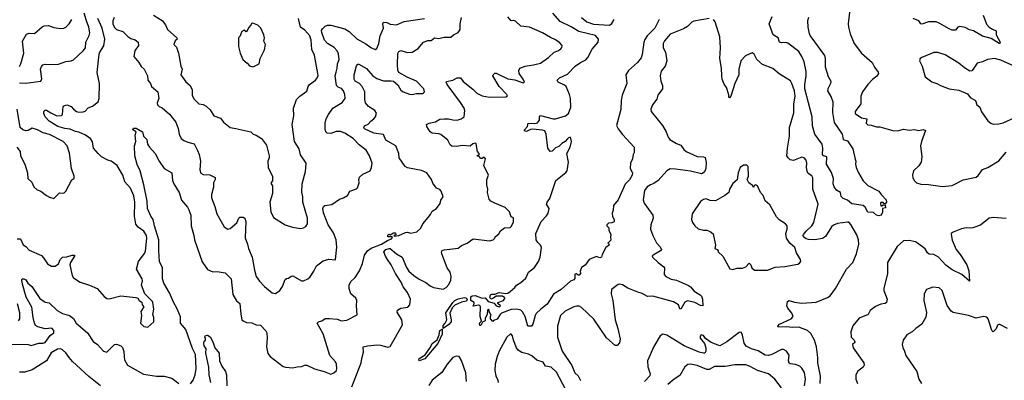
# Model space of a CAD drawing. Extents: x 2057697 to 2160550, y 827490 to 1016834.
# Tile 363 of 509: x 2091628 to 2100737, y 972764 to 976105. Entities that reach past the tile are written whole.
import ezdxf

# ---------------------------------------------------------------- set-up
doc = ezdxf.new("R2010")
doc.units = 0

msp = doc.modelspace()

# ---------------------------------------------------------------- linework, layer by layer
at = {"layer": '0CON20XD'}
for points in [[(2092245, 976094.4), (2092226, 976166)], [(2097542.9, 976107.1), (2097502.8, 976025), (2097433.5, 975955), (2097410.3, 975919.7), (2097401.1, 975895), (2097387.9, 975782.1), (2097377.9, 975752.1), (2097342.1, 975707.9), (2097260.5, 975635), (2097235.5, 975595), (2097244, 975515), (2097202.2, 975405), (2097191.6, 975355), (2097188.5, 975271.5), (2097150, 975125), (2097164.7, 975094.7), (2097205, 975040.8), (2097311.2, 974925), (2097313.3, 974875), (2097304, 974855), (2097298.6, 974815), (2097277.5, 974775), (2097276.9, 974726.9), (2097296.5, 974686.5), (2097293.5, 974665), (2097269.2, 974620.8), (2097229.6, 974580.4), (2097164.5, 974435.5), (2097122, 974385), (2097119.3, 974340.7), (2097107.5, 974312.5), (2097112, 974282), (2097128, 974255), (2097126.2, 974233.8), (2097107, 974223), (2097075, 974220), (2097060, 974205), (2097060, 974195), (2097077, 974177), (2097077.5, 974155), (2097097.5, 974115), (2097092.5, 974095), (2097097, 974063), (2097070, 974035), (2097078.3, 974028.3), (2097080, 974015), (2097050, 973995), (2097015, 973930), (2097010, 973905), (2096995, 973900), (2096965, 973910), (2096897.5, 973885), (2096859.3, 973830.7), (2096825, 973810), (2096813.3, 973775), (2096816.1, 973753.9), (2096805, 973737.5), (2096795, 973737.5), (2096779.3, 973749.3), (2096765, 973746.7), (2096763, 973707), (2096755.7, 973694.3), (2096725, 973682), (2096635.7, 973605), (2096565, 973563.6), (2096508.8, 973471.2), (2096448.9, 973425), (2096406.7, 973383.3), (2096395.7, 973364.3), (2096376.4, 973283.6), (2096363.9, 973266.1), (2096330, 973265), (2096304.6, 973354.6), (2096280.3, 973400.3), (2096264.4, 973414.4), (2096225, 973423.3), (2096175, 973420.5), (2096086, 973385), (2096073.3, 973375), (2096045, 973330), (2096011.7, 973318.3), (2096005, 973310), (2095983, 973333), (2095982.5, 973355), (2095990, 973375), (2095973, 973393), (2095972.5, 973415), (2095965, 973422.5), (2095954.3, 973415.7), (2095951.2, 973375), (2095935, 973340), (2095933.3, 973315), (2095908.3, 973301.7), (2095895, 973273.3), (2095883.6, 973273.6), (2095881.2, 973295), (2095898.8, 973311.2), (2095888.8, 973355), (2095891.4, 973445), (2095885, 973457.5), (2095875, 973459.2), (2095822.5, 973452.5), (2095833.8, 973475), (2095831.2, 973485), (2095801.4, 973505), (2095802.1, 973537.9), (2095815, 973547.8), (2095840.3, 973550.3), (2095905, 973524.3), (2095935, 973530), (2095963.3, 973495), (2096018, 973478), (2096036.7, 973455), (2096065.8, 973444.2), (2096077.5, 973455), (2096050, 973475), (2096050, 973485), (2096105, 973502.5), (2096117, 973523), (2096115, 973530), (2096095, 973542.5), (2096035, 973542.5), (2096010, 973525), (2095985, 973517.5), (2095976.7, 973535), (2095984, 973556), (2095995, 973562.5), (2096025, 973562.5), (2096063, 973577), (2096125, 973567.5), (2096145, 973572.5), (2096165, 973587.5), (2096210, 973625), (2096223.8, 973646.2), (2096265, 973670), (2096309.5, 973710.5), (2096336.2, 973765), (2096391.7, 973808.3), (2096426.7, 973865), (2096443.3, 973905), (2096454, 973995), (2096447.1, 974015), (2096420, 974040), (2096405.7, 974065), (2096401.9, 974125), (2096453.3, 974235), (2096502.4, 974287.6), (2096517.6, 974312.4), (2096525.9, 974355.9), (2096501.2, 974395), (2096508, 974415), (2096531.9, 974448.1), (2096588, 974615), (2096681.1, 974688.9), (2096692.9, 974705), (2096705.6, 974785), (2096690.8, 974865), (2096720, 974925), (2096731.9, 974975), (2096725, 975016.7), (2096705, 975010.8), (2096695, 975000.8), (2096675, 974975.7), (2096642.8, 974957.2), (2096615, 974931.2), (2096585, 974916.2), (2096555, 974887.5), (2096535, 974883.3), (2096512.5, 974915), (2096498.9, 975045), (2096485, 975074.2), (2096465, 975081.9), (2096375, 975090), (2096353, 975087), (2096315, 975068.8), (2096297.5, 975075), (2096296.7, 975085), (2096326.1, 975113.9), (2096332.3, 975147.7), (2096395, 975142), (2096419.4, 975150.6), (2096435.7, 975174.3), (2096436.2, 975205), (2096445, 975218), (2096564, 975186), (2096585, 975185.8), (2096678.8, 975215), (2096705.8, 975234.2), (2096727.1, 975295), (2096722.9, 975375), (2096715, 975412), (2096681.9, 975485), (2096667.9, 975497.9), (2096610, 975525), (2096599.2, 975545), (2096622.5, 975565), (2096695, 975601.2), (2096765.9, 975674.1), (2096815, 975709.2), (2096865, 975734), (2096885, 975753.5), (2096925, 975832.5), (2096979.5, 975895), (2096983.6, 975925), (2096955, 975957.1), (2096800, 975995), (2096729.8, 976039.8), (2096628.2, 976088.2), (2096558.8, 976165)], [(2099304, 976175), (2099292, 976065), (2099295.9, 976035.9), (2099312, 975975), (2099348.8, 975885), (2099414.1, 975794.1), (2099515, 975708.8), (2099534.5, 975664.5), (2099569.7, 975619.7), (2099572, 975605), (2099558.7, 975581.3), (2099518.5, 975551.5), (2099475.4, 975504.6), (2099424.2, 975435), (2099410, 975395), (2099408.6, 975325), (2099356.2, 975255), (2099356.2, 975235), (2099415.5, 975195.5), (2099463.8, 975185), (2099459.2, 975145), (2099475, 975130), (2099505, 975127.5), (2099555, 975110.8), (2099585, 975112.5), (2099714.1, 975074.1), (2099760.3, 975079.7), (2099805, 975090), (2099855, 975081.4), (2099905, 975088.8), (2099945, 975078.8), (2099985, 975088.8), (2100008.8, 975078.8), (2099969.2, 974975), (2099962.5, 974935), (2099973.8, 974835), (2099966.2, 974785), (2099945, 974751.2), (2099898, 974705), (2099888.6, 974665), (2099890.3, 974640.3), (2099905, 974611.2), (2099925, 974594.2), (2099965, 974581.9), (2100035, 974579.4), (2100165, 974559.2), (2100255, 974567.9), (2100355, 974620), (2100475, 974645.8), (2100495, 974661.2), (2100535, 974715.8), (2100585, 974734.2), (2100685, 974797.1), (2100755, 974877.5)], [(2091604.6, 974074.6), (2091635, 974073.8), (2091658.8, 974018.8), (2091685, 974004.4), (2091715, 973970), (2091830.3, 973920.3), (2091849.8, 973899.8), (2091885, 973842), (2091921.7, 973821.7), (2091955, 973820.8), (2091986.4, 973843.6), (2092002.5, 973885), (2092025, 973904.5), (2092065, 973908.5), (2092114.3, 973924.3), (2092133.6, 973923.6), (2092135.8, 973915), (2092096.7, 973855), (2092091.4, 973835), (2092114.5, 973734.5), (2092126.2, 973715), (2092187.5, 973675), (2092275, 973647.1), (2092344.2, 973614.2), (2092410.5, 973540.5), (2092435, 973523.8), (2092455, 973518.8), (2092565, 973545.8), (2092703, 973533), (2092720, 973525), (2092733.6, 973503.6), (2092758.3, 973488.3), (2092762.5, 973465), (2092777.5, 973445), (2092748.8, 973401.2), (2092753.8, 973365), (2092746.7, 973295), (2092775, 973262.5), (2092815, 973257.5), (2092870, 973305), (2092868.8, 973345), (2092858.8, 973375), (2092868.8, 973425), (2092860, 973485), (2092856.7, 973495), (2092786.4, 973566.4), (2092753.8, 973645), (2092763.3, 973685), (2092760, 973705), (2092710, 973795), (2092726.5, 973865), (2092781.1, 973935), (2092791.7, 973958.3), (2092803.9, 974085), (2092800, 974105), (2092777.3, 974145), (2092723.7, 974183.7), (2092701.4, 974211.4), (2092688.8, 974285), (2092694.8, 974415), (2092682.9, 974472.9), (2092653.3, 974545), (2092602.2, 974602.2), (2092581.6, 974665), (2092530.3, 974755), (2092475, 974795.4), (2092443.4, 974803.4), (2092385, 974835.6), (2092354.4, 974865), (2092309.4, 974915), (2092302.6, 974972.6), (2092284, 975005), (2092229.5, 975039.5), (2092175, 975064), (2092145, 975068.9), (2092095, 975090), (2092045, 975096.2), (2091981.5, 975115), (2091901.5, 975165), (2091865, 975205.8), (2091850.5, 975235), (2091850, 975255), (2091863.5, 975266.5), (2091875, 975265.6), (2091915, 975240.8), (2091972.5, 975215), (2092015, 975216), (2092024.3, 975225.7), (2092030.9, 975299.1), (2092035, 975306.2), (2092065, 975316.2), (2092105, 975300), (2092125.8, 975275), (2092155, 975255.6), (2092175, 975249.4), (2092215, 975250.6), (2092235, 975256.9), (2092261.5, 975288.5), (2092302.5, 975305), (2092355.5, 975345), (2092364.6, 975375), (2092366.8, 975515), (2092345.6, 975615), (2092362.2, 975785), (2092369.2, 975805), (2092407.6, 975862.4), (2092416.6, 975923.4), (2092391, 976025), (2092350.7, 976115)], [(2091625, 975672.5), (2091639.2, 975695), (2091666.5, 975795), (2091654.6, 975905), (2091690.8, 975969.2), (2091715, 975979.5), (2091765, 975977.5), (2091835, 976038.8), (2091855, 976048), (2091895, 976051.2), (2091943, 976033), (2092005, 976023.1), (2092035, 976026.5), (2092055, 976036.5), (2092085.3, 976064.7), (2092110, 976105)], [(2091625, 975520.4), (2091685, 975517.3), (2091824.4, 975535.6), (2091833.1, 975556.9), (2091822, 975645), (2091829.6, 975670.4), (2091843.1, 975686.9), (2091865, 975693.3), (2091905, 975688.1), (2091987.7, 975692.3), (2092055, 975718), (2092105, 975722), (2092125, 975734), (2092215, 975816), (2092236.7, 975845), (2092240.8, 975895), (2092271.5, 975958.5), (2092276.4, 975983.6), (2092268.2, 976035), (2092245, 976094.4)], [(2092502.5, 976125), (2092489.6, 976095), (2092491.1, 976065), (2092505, 976030.8), (2092525, 976012.9), (2092582.5, 975995), (2092627.7, 975947.7), (2092655, 975930), (2092697, 975917), (2092725, 975897.5), (2092725.7, 975865), (2092694.4, 975815), (2092683, 975763), (2092729.1, 975709.1), (2092750.9, 975670.9), (2092778.8, 975645), (2092811.2, 975585), (2092813.8, 975545), (2092836.7, 975515), (2092846.4, 975486.4), (2092907.5, 975435), (2092916.2, 975375), (2092898.8, 975335), (2092903.3, 975315), (2092919.5, 975299.5), (2092945, 975289.2), (2093015, 975230.8), (2093072.5, 975155), (2093095, 975096.7), (2093104.6, 975044.6), (2093122.9, 975005), (2093146, 974985), (2093185, 974971.5), (2093243.3, 974955), (2093274.5, 974894.5), (2093289.4, 974855), (2093301.1, 974795), (2093294.3, 974715), (2093305, 974682.5), (2093325, 974670), (2093387.8, 974667.8), (2093435, 974644), (2093436.2, 974625), (2093420.5, 974595), (2093421.9, 974551.9), (2093403.3, 974485), (2093403.3, 974455), (2093433.6, 974375), (2093451.9, 974305), (2093521.2, 974185), (2093555, 974165.8), (2093575, 974169.2), (2093635.4, 974224.6), (2093654.4, 974265), (2093665, 974274.4), (2093695, 974276.9), (2093710.8, 974265), (2093720, 974235), (2093714.5, 974085), (2093736.9, 974025), (2093744.3, 973985), (2093779.4, 973905), (2093799.4, 973785), (2093815.5, 973725.5), (2093845, 973682), (2093892.4, 973632.4), (2093964.4, 973574.4), (2093995, 973568.8), (2094035, 973596.7), (2094059.5, 973635), (2094083.1, 973696.9), (2094095, 973708.8), (2094115, 973711.2), (2094139.3, 973730.7), (2094155, 973733.3), (2094235, 973686.7), (2094255, 973686.7), (2094295, 973706), (2094315.5, 973724.5), (2094349.2, 973775), (2094372.5, 973825), (2094435, 973871.4), (2094486.4, 973886.4), (2094545, 973880), (2094550, 973885), (2094563.2, 973996.8), (2094555.5, 974065), (2094529.7, 974129.7), (2094481.4, 974205), (2094437.5, 974315), (2094432.4, 974355), (2094439.5, 974375), (2094452, 974385), (2094515, 974393.6), (2094588, 974442), (2094625, 974455.6), (2094659.2, 974475), (2094682, 974515), (2094742.5, 974537.5), (2094753, 974547), (2094768.2, 974595), (2094765.5, 974625), (2094771.1, 974645), (2094802.5, 974675), (2094870.8, 974705), (2094882.5, 974735), (2094887.5, 974775), (2094865, 974844), (2094832.9, 974895), (2094768.6, 974945), (2094713, 975003), (2094634.7, 975054.7), (2094595, 975068.8), (2094555, 975070.5), (2094505, 975049.5), (2094473.6, 975053.6), (2094459.2, 975065), (2094452.5, 975095), (2094454.4, 975145), (2094464.5, 975185), (2094483.5, 975225), (2094524.1, 975285.9), (2094612.2, 975337.8), (2094640, 975375), (2094637, 975413), (2094622.9, 975445), (2094606.3, 975466.3), (2094575, 975479.1), (2094559.1, 975495), (2094545.3, 975585), (2094555, 975619.4), (2094565.8, 975655), (2094566.9, 975695), (2094582.9, 975735), (2094576.9, 975786.9), (2094564, 975815), (2094537.7, 975847.7), (2094475, 975882.8), (2094446.8, 975915), (2094422.5, 975985), (2094421.1, 976005), (2094428.7, 976021.3), (2094455, 976046), (2094475, 976054.3), (2094505, 976053.1), (2094635, 976018.9), (2094675.6, 975995.6), (2094745.9, 975925.9), (2094830.2, 975880.2), (2094876.4, 975846.4), (2094915, 975829.2), (2094931.1, 975838.9), (2094950, 975885), (2094963.6, 975955), (2094992.7, 976025), (2094988.9, 976065), (2094995, 976082), (2095025, 976079.4), (2095055, 976064.5), (2095115, 976056.7), (2095185, 976086.2), (2095373.3, 976115)], [(2092828, 974925), (2092882.5, 974865), (2092919.2, 974795), (2092965, 974726), (2093035, 974687.5), (2093040.8, 974615), (2093052.9, 974585), (2093102, 974505), (2093125, 974432.5), (2093179.1, 974369.1), (2093192.5, 974345), (2093211.4, 974295), (2093213.6, 974195), (2093239.4, 974105), (2093244.3, 974065), (2093315, 973863.3), (2093365, 973792), (2093415, 973770.8), (2093455, 973773.1), (2093528.9, 973758.9), (2093584, 973705), (2093598.8, 973558.8), (2093635, 973500), (2093665.8, 973475), (2093674.1, 973375.9), (2093683.8, 973325), (2093694.3, 973314.3), (2093725, 973299.2), (2093775, 973296), (2093815, 973280), (2093855, 973276.7), (2093904.3, 973224.3), (2093914, 973205), (2093918.6, 973155), (2093912.5, 973075), (2093924.4, 973014.4), (2093944, 972985), (2094065, 972894), (2094085.7, 972885.7), (2094155, 972878.8), (2094195, 972890.8), (2094235, 972892), (2094265, 972903.8), (2094285, 972903.8), (2094355, 972870), (2094445, 972847.5), (2094505, 972822.9), (2094535, 972832.9), (2094558.6, 972855), (2094563.1, 972875), (2094560, 972915), (2094550.8, 972935), (2094497.5, 972995), (2094434.6, 973194.6), (2094381.1, 973295), (2094392.9, 973307.1), (2094424.2, 973315.8), (2094455, 973335.8), (2094495, 973335.8), (2094565, 973330), (2094605, 973315.8), (2094655, 973322.5), (2094749.2, 973370.8), (2094743.8, 973455), (2094748, 973505), (2094736.2, 973525), (2094691.4, 973565), (2094676, 973615), (2094675.8, 973645), (2094690.3, 973679.7), (2094732.8, 973717.2), (2094770.3, 973779.7), (2094798.5, 973845), (2094816.7, 973925), (2094846.6, 973963.4), (2094880.8, 973989.2), (2094975, 974025.4), (2095029.2, 974060.8), (2095067.1, 974075), (2095077.5, 974087.5), (2095072.5, 974092.5), (2095032.5, 974092.5), (2095035, 974110), (2095043, 974117), (2095055, 974112.5), (2095085, 974130), (2095105, 974130), (2095107, 974113), (2095090, 974105), (2095095, 974100), (2095136, 974105), (2095196.5, 974133.5), (2095215, 974135.7), (2095245, 974128.1), (2095300.6, 974139.4), (2095338.6, 974175), (2095357, 974213), (2095406.1, 974273.9), (2095429.3, 974300.7), (2095445, 974330.6), (2095482.5, 974355), (2095517.7, 974402.3), (2095525, 974432.5), (2095546.7, 974465), (2095527.7, 974517.7), (2095515, 974533.3), (2095483.8, 974545), (2095449.5, 974589.5), (2095436.7, 974625), (2095393.3, 974685), (2095345, 974709.2), (2095215, 974732.2), (2095194.6, 974744.6), (2095138.6, 974825), (2095136.9, 974865), (2095106.2, 974935), (2095015, 974987.5), (2094995, 975042), (2094905, 975052.5), (2094818.5, 975095), (2094812.2, 975105), (2094817.8, 975122.2), (2094851.9, 975138.1), (2094875, 975165.6), (2094903.8, 975186.2), (2094918.6, 975205), (2094928.6, 975238.6), (2094912, 975265), (2094855, 975301.4), (2094827.5, 975335), (2094820.6, 975365), (2094819.5, 975435), (2094796.7, 975485), (2094772.3, 975512.3), (2094732.5, 975535), (2094722.5, 975555), (2094721.5, 975595), (2094743.6, 975676.4), (2094755, 975691.2), (2094765, 975691.2), (2094835, 975651.1), (2094893.6, 975583.6), (2094930.9, 975560.9), (2094995, 975538.2), (2095065, 975539.2), (2095085, 975534), (2095125, 975500), (2095155, 975451.4), (2095175, 975435.7), (2095235, 975414.2), (2095257.7, 975412.3), (2095295, 975421.2), (2095355, 975420), (2095365, 975426.7), (2095373.6, 975436.4), (2095366, 975465), (2095298, 975535), (2095211.1, 975571.1), (2095135.5, 975615.5), (2095126.6, 975636.6), (2095122.5, 975685), (2095127.3, 975792.7), (2095135, 975809.2), (2095155, 975818.1), (2095215, 975801.9), (2095257.6, 975802.4), (2095315, 975838), (2095364.6, 975895.4), (2095405, 975911.5), (2095435, 975911.9), (2095465, 975937.5), (2095505, 975928.9), (2095555, 975942.9), (2095617, 975943), (2095642.5, 975965), (2095685, 975986.2), (2095701.4, 976015), (2095703.1, 976065), (2095714.2, 976125)], [(2092865, 976145.6), (2092946.1, 976096.1), (2092976, 976056), (2092995, 976013.1), (2093083.3, 975935), (2093085.9, 975924.1), (2093065, 975907.5), (2093053.8, 975875), (2093078.8, 975848.8), (2093096.2, 975795), (2093117.5, 975675), (2093130, 975645), (2093120, 975595), (2093165, 975530), (2093206, 975495), (2093222.5, 975455), (2093224.3, 975404.3), (2093240.3, 975370.3), (2093285, 975324.2), (2093325, 975318), (2093353.3, 975305), (2093390.5, 975270.5), (2093424.1, 975214.1), (2093485, 975192.5), (2093513.3, 975155), (2093575, 975106.2), (2093627.5, 975097.5), (2093765, 975066.7), (2093787.5, 975045), (2093815.9, 975035.9), (2093865, 975003.8), (2093911.2, 974941.2), (2093935.9, 974844.1), (2093935.8, 974825), (2093924, 974795), (2093925.8, 974735), (2093966.4, 974653.6), (2093966.4, 974613.6), (2093954.1, 974595.9), (2093953.8, 974585), (2093966.7, 974565), (2093968, 974495), (2093942.9, 974415), (2093952, 974325), (2093975, 974273.3), (2094083.9, 974203.9), (2094151.7, 974181.7), (2094225, 974171.2), (2094255, 974176.7), (2094275, 974190), (2094290, 974215), (2094292, 974265), (2094248.6, 974415), (2094246.9, 974465), (2094237, 974507), (2094240, 974585), (2094273, 974697), (2094276.4, 974736.4), (2094277.5, 974775), (2094225, 974852.5), (2094215, 974907.5), (2094169.2, 974975), (2094147.5, 975135), (2094163.8, 975215), (2094160.8, 975285), (2094188.8, 975365), (2094218.8, 975395), (2094285, 975443.8), (2094296, 975485), (2094308.8, 975505), (2094365, 975543.3), (2094375, 975556.7), (2094388.1, 975585), (2094386.7, 975605), (2094354.3, 975775), (2094329.8, 975829.8), (2094324.6, 975915), (2094311.1, 975955), (2094265, 976008.6), (2094224.5, 976035), (2094208, 976115)], [(2093785, 975667.5), (2093795, 975670), (2093842.5, 975695), (2093854.1, 975745.9), (2093892.5, 975825), (2093901.2, 975875), (2093886.7, 975905), (2093893.3, 975935), (2093886.7, 975965), (2093860, 976025), (2093830, 976055), (2093785, 976072.5), (2093771.7, 976068.3), (2093767.5, 976055), (2093745, 976030), (2093730, 975995), (2093723, 975993), (2093705, 976007.5), (2093683.3, 975995), (2093665, 975950), (2093652.5, 975935), (2093653.8, 975855), (2093668.8, 975795), (2093692.5, 975735), (2093733, 975703), (2093755, 975676.7), (2093785, 975667.5)], [(2096022.5, 974082.5), (2096027.5, 974095), (2096059.3, 974120.7), (2096075, 974147.5), (2096111.7, 974178.3), (2096165, 974180), (2096175, 974190), (2096195, 974230), (2096195, 974270), (2096175, 974277.5), (2096160, 974325), (2096120, 974365), (2096023.8, 974405), (2095986.7, 974425), (2095972.1, 974442.1), (2095956.4, 974503.6), (2095960, 974535), (2095948.8, 974575), (2095950, 974625), (2095964, 974665), (2095922.5, 974755), (2095937.5, 974815), (2095927, 974827), (2095915, 974830), (2095905, 974820), (2095895, 974820), (2095878.3, 974838.3), (2095861.7, 974841.7), (2095861.7, 974848.3), (2095878.3, 974851.7), (2095880, 974865), (2095862.5, 974882.5), (2095850, 974955), (2095845, 974960), (2095820, 974955), (2095795, 974932.5), (2095725, 974940.6), (2095669.1, 974930.9), (2095625, 974934.3), (2095609.2, 974945), (2095588.9, 974988.9), (2095525, 975040), (2095505, 975048.8), (2095444.4, 975054.4), (2095425.9, 975065.9), (2095393.3, 975115), (2095392.5, 975135), (2095415, 975146), (2095475, 975158.8), (2095515, 975182), (2095555.6, 975185.6), (2095595, 975186.2), (2095635, 975175.6), (2095675, 975174.4), (2095713.6, 975186.4), (2095738.8, 975205), (2095745.6, 975265), (2095739.4, 975285), (2095706.7, 975336.7), (2095582.9, 975505), (2095573.8, 975525), (2095576.7, 975533.3), (2095635, 975543.8), (2095675, 975566.7), (2095705, 975566.2), (2095731.7, 975531.7), (2095820.9, 975460.9), (2095856.2, 975425), (2095905, 975400), (2095975, 975385.7), (2096125, 975391.2), (2096139.3, 975400.7), (2096135, 975412.5), (2096064.2, 975485), (2096005, 975583.3), (2096006.7, 975595), (2096022.3, 975607.7), (2096035, 975608.8), (2096145, 975558.1), (2096207.1, 975547.1), (2096285, 975520), (2096297.5, 975525), (2096284.2, 975554.2), (2096250, 975605), (2096244.2, 975635), (2096253.8, 975655), (2096305, 975673.3), (2096382.5, 975685), (2096447.4, 975702.6), (2096521.2, 975755), (2096572.5, 975805), (2096605, 975816.2), (2096633.9, 975836.1), (2096643.6, 975846.4), (2096646.2, 975865), (2096625, 975891.2), (2096585, 975919.2), (2096538.7, 975938.7), (2096465, 975982.9), (2096345, 976035.5), (2096265, 976044.4), (2096215, 976090), (2096195, 976096.9), (2096173.8, 976095), (2096145, 976130.8)], [(2098005, 976116.7), (2097865, 976090), (2097845, 976081.2), (2097805, 976041.2), (2097770.3, 976019.7), (2097645, 975969.2), (2097591.7, 975908.3), (2097581.9, 975885), (2097581.4, 975845), (2097602.5, 975805), (2097614.3, 975725), (2097598.8, 975675), (2097562.7, 975627.3), (2097554.2, 975585), (2097559.2, 975535), (2097576, 975495), (2097573.8, 975465), (2097530, 975405), (2097521.2, 975368.8), (2097482, 975315), (2097466.7, 975275), (2097471.2, 975255), (2097535, 975173.8), (2097575.8, 975125), (2097607.5, 975065), (2097625.5, 975015.5), (2097643.8, 974993.8), (2097705, 974957.5), (2097745, 974941.4), (2097771.9, 974901.9), (2097795, 974883.6), (2097895, 974838.2), (2097955, 974835.7), (2097968.1, 974828.1), (2097978.3, 974781.7), (2097976.2, 974725), (2097962.5, 974695), (2097945, 974678.8), (2097935, 974678), (2097835, 974702.7), (2097695, 974721.5), (2097645, 974722.5), (2097614.3, 974705.7), (2097534.3, 974615.7), (2097495, 974587.5), (2097464, 974576), (2097432.5, 974555), (2097407.7, 974522.3), (2097394.3, 974435), (2097405, 974403.8), (2097485.8, 974295), (2097486.9, 974265), (2097465.6, 974204.4), (2097464.3, 974165), (2097485, 974106.7), (2097519.1, 974039.1), (2097550, 974005), (2097566.7, 973975), (2097557, 973963), (2097487.5, 973925), (2097480, 973915), (2097483.3, 973905), (2097533.3, 973855), (2097587.5, 973815), (2097592.5, 973805), (2097591.2, 973745), (2097606.2, 973725), (2097655, 973701.4), (2097705, 973693.6), (2097814.2, 973644.2), (2097835, 973630), (2097868.8, 973588.8), (2097923.3, 973555), (2097935, 973542.5), (2097943.8, 973515), (2097946.4, 973453.6), (2097925, 973456.7), (2097875, 973484.2), (2097805, 973500), (2097782.7, 973487.3), (2097745, 973423.8), (2097735, 973427.5), (2097722, 973465), (2097675, 973492.9), (2097485, 973543.8), (2097435, 973540), (2097387.8, 973567.8), (2097345, 973581.1), (2097255, 973618.8), (2097205, 973647.7), (2097175.7, 973654.3), (2097165, 973652), (2097104.2, 973605), (2097100, 973565), (2097114.5, 973505), (2097137.5, 973325), (2097162.1, 973245), (2097182.9, 973145), (2097178, 973112), (2097155, 973086), (2097137.7, 973087.7), (2097055, 973159.2), (2096939.5, 973329.5), (2096825, 973440), (2096805, 973450), (2096777.7, 973452.3), (2096755, 973446), (2096675, 973406), (2096632, 973365), (2096603.8, 973265), (2096604.7, 973164.7), (2096645.6, 973035), (2096735, 972903.1), (2096764.1, 972835), (2096793.5, 972805), (2096815, 972761.4)], [(2096825, 976124.6), (2096875.2, 976085.2), (2096935, 976062.1), (2097085, 976054.6), (2097105, 976070.6), (2097127.3, 976105)], [(2099034.4, 972735), (2099035.5, 972804.5), (2099010.9, 972925), (2099011.4, 972975), (2098998.8, 973075), (2098979.6, 973135), (2098946.8, 973196.8), (2098917.4, 973227.4), (2098835, 973257.8), (2098775, 973252.3), (2098725, 973260.9), (2098645, 973257.5), (2098642.5, 973265), (2098656, 973285), (2098763.8, 973335), (2098782, 973355), (2098772.5, 973385), (2098735, 973433.8), (2098726, 973455), (2098730, 973495), (2098747.7, 973502.3), (2098795, 973486.9), (2098865, 973480.6), (2098995, 973486.9), (2099099.5, 973530.5), (2099125, 973547.5), (2099176.5, 973613.5), (2099275.6, 973795), (2099335.3, 973854.7), (2099368.9, 973935), (2099391.1, 974025), (2099388.9, 974065), (2099372, 974112), (2099317.2, 974207.2), (2099297.8, 974227.8), (2099285, 974230.8), (2099195, 974217.7), (2099155, 974200.5), (2099138.9, 974185), (2099082.4, 974097.6), (2099055, 974078.1), (2098985, 974064.4), (2098925, 974068.8), (2098905, 974075.4), (2098878.9, 974095), (2098874.5, 974105), (2098879.4, 974115), (2098903.2, 974146.8), (2098955.3, 974194.7), (2098975.3, 974224.7), (2099016.1, 974396.1), (2098966.4, 974535), (2098965, 974640), (2098955, 974659.2), (2098921.2, 974681.2), (2098911.7, 974701.7), (2098905.6, 974735), (2098910, 974775), (2098903.2, 974803.2), (2098884.3, 974824.3), (2098865, 974832), (2098785, 974801.9), (2098755, 974807.5), (2098735.6, 974825), (2098724.5, 974845), (2098731.1, 974915), (2098750.5, 975025), (2098748.1, 975105), (2098789.3, 975240.7), (2098789.4, 975325), (2098803.3, 975395), (2098796.7, 975445), (2098771.9, 975515), (2098757.6, 975537.6), (2098652.8, 975602.8), (2098595, 975651.4), (2098498.3, 975688.3), (2098446.7, 975735), (2098424.1, 975784.1), (2098405, 975796.7), (2098341.7, 975768.3), (2098298.8, 975725), (2098279.2, 975645), (2098279.2, 975595), (2098242.5, 975515), (2098207.5, 975395), (2098195, 975380), (2098188.3, 975388.3), (2098189.3, 975409.3), (2098168, 975475), (2098146.4, 975506.4), (2098128, 975555), (2098124.4, 975585), (2098120.6, 975655), (2098104.6, 975745), (2098110, 975845), (2098105.5, 975945), (2098061.2, 976085), (2098045, 976107.5)], [(2098924.6, 976125), (2098917.3, 976095), (2098917.8, 976035), (2098930.9, 975975), (2098945.4, 975945), (2099072.7, 975772.7), (2099078.5, 975745), (2099078.9, 975668.9), (2099108, 975578), (2099132, 975535), (2099129.2, 975515), (2099103.6, 975465), (2099101.8, 975445), (2099136.2, 975386.2), (2099150, 975345), (2099147.3, 975245), (2099163.8, 975153.8), (2099236.9, 975045), (2099246.7, 974995), (2099285, 974982.5), (2099335, 974908), (2099357, 974813), (2099363.3, 974795), (2099360, 974765), (2099366.2, 974735), (2099386.2, 974685), (2099431.7, 974611.7), (2099475, 974567.5), (2099575, 974517.5), (2099596.7, 974485), (2099645, 974437.5), (2099647, 974413), (2099635, 974400), (2099621.7, 974401.7), (2099615, 974410), (2099595, 974410), (2099592.5, 974405), (2099595, 974380), (2099605, 974380), (2099615, 974390), (2099635, 974390), (2099637.5, 974362.5), (2099610, 974355), (2099609.3, 974320.7), (2099597.5, 974295), (2099575, 974287.5), (2099553.9, 974293.9), (2099525, 974320), (2099475, 974322.5), (2099448.3, 974368.3), (2099432.2, 974382.2), (2099325, 974398.8), (2099285, 974432.5), (2099245, 974447.5), (2099228.3, 974468.3), (2099220, 974505), (2099185, 974527.1), (2099163.5, 974555), (2099154.4, 974585), (2099157.5, 974635), (2099138.1, 974688.1), (2099090.5, 974765), (2099094, 974834), (2099065, 974844.2), (2099055.7, 974855), (2099057.4, 974915), (2099050.4, 974950.4), (2098985, 975045.7), (2098961.9, 975121.9), (2098957.7, 975205), (2098892, 975465), (2098890.5, 975505), (2098904.5, 975585), (2098903.7, 975625), (2098884.1, 975715), (2098864.1, 975765), (2098835, 975810.8), (2098735, 975887.6), (2098715, 975894.7), (2098675, 975891.3), (2098656.1, 975896.1), (2098643.6, 975935), (2098598.9, 975965), (2098562.7, 976065), (2098589.5, 976135)], [(2100627.8, 976017.8), (2100662.7, 976002.7), (2100661.9, 975965), (2100696.9, 975895), (2100696.7, 975885), (2100690, 975885), (2100615, 975930.3), (2100533.3, 975953.3), (2100452.6, 976002.6), (2100415, 976009.4), (2100375, 976031.9), (2100325, 976041.4), (2100305.7, 976034.3), (2100285, 976008), (2100255, 976008.5), (2100225, 976018.5), (2100135, 976073.6), (2100105, 976085.5), (2100035, 976085.5), (2099975, 976063.1), (2099965, 976067.1), (2099944.5, 976094.5), (2099894.5, 976114.5)], [(2100540, 976145), (2100572.8, 976062.8), (2100596.9, 976035), (2100627.8, 976017.8)], [(2100835, 975670.9), (2100705, 975729.5), (2100644.4, 975745.6), (2100582.5, 975735), (2100535, 975714), (2100485, 975701.2), (2100450, 975645), (2100435, 975630), (2100417, 975627), (2100367.7, 975657.7), (2100315, 975702.5), (2100188.3, 975778.3), (2100121.2, 975801.2), (2100085, 975802), (2099972.5, 975755), (2099957.5, 975745), (2099952.5, 975725), (2099976.7, 975675), (2100005.9, 975575.9), (2100065, 975530), (2100111.2, 975515), (2100145, 975494.2), (2100225, 975464), (2100315, 975452.5), (2100395, 975416.7), (2100422, 975385), (2100468.8, 975355), (2100483.3, 975315), (2100510, 975295), (2100525, 975252.5), (2100585, 975167.5), (2100612.5, 975145), (2100635, 975138), (2100685, 975140), (2100725, 975149.4), (2100835, 975198.6)], [(2091603, 974923), (2091631.2, 974885), (2091636.7, 974845), (2091676.2, 974765), (2091700, 974685), (2091703.3, 974635), (2091739.2, 974599.2), (2091760, 974555), (2091789.3, 974529.3), (2091825, 974516.7), (2091875, 974476.2), (2091905, 974460), (2091945, 974450), (2091995, 974500), (2092035, 974497.5), (2092055, 974517.5), (2092110, 974620), (2092132.5, 974637.5), (2092133.3, 974655), (2092108.6, 974725), (2092089.1, 974869.1), (2092065.8, 974935), (2092028.8, 974975), (2091905, 975041.5), (2091846.3, 975056.3), (2091794.3, 975084.3), (2091745, 975100), (2091705, 975078.8), (2091685, 975076), (2091655.8, 975085.8), (2091633.8, 975105), (2091604.5, 975275)], [(2093208.3, 972731.7), (2093232.5, 972765), (2093252.9, 972815), (2093259.2, 972875), (2093253.9, 973005), (2093227.9, 973057.9), (2093163.8, 973235), (2093116.2, 973295), (2093115, 973353.3), (2093085, 973427.1), (2093049.6, 973489.6), (2093014.1, 973574.1), (2092962.5, 973665), (2092948.4, 973705), (2092949.2, 973805), (2092922.4, 973865), (2092914.2, 973965), (2092915.2, 974065), (2092874.8, 974195), (2092862.9, 974252.9), (2092841.9, 974285), (2092810.8, 974355), (2092807.8, 974425), (2092775.6, 974575), (2092742, 974705), (2092715, 974762.5), (2092693.3, 974845), (2092690, 974935), (2092701.2, 974975), (2092697.5, 975035), (2092706.7, 975065), (2092673.3, 975083.3), (2092680.3, 975099.7), (2092705, 975098.6), (2092762.9, 975065), (2092772.5, 975025), (2092805.6, 974995.6), (2092811.2, 974951.2), (2092828, 974925)], [(2098545, 973783.5), (2098617.9, 973812.1), (2098705, 973818.6), (2098825, 973840.8), (2098841.7, 973848.3), (2098854, 973865), (2098850, 973885), (2098815.6, 973945), (2098799.5, 973995), (2098751.5, 974035), (2098722, 974082), (2098715.4, 974125), (2098728.9, 974165), (2098728, 974195), (2098713.8, 974215), (2098655, 974250), (2098629.7, 974279.7), (2098568.3, 974388.3), (2098525, 974427.5), (2098505.9, 974475.9), (2098482.5, 974505), (2098452.5, 974565), (2098433.6, 974576.4), (2098421.7, 974568.3), (2098415, 974550), (2098408.3, 974568.3), (2098373.9, 974593.9), (2098357.5, 974625), (2098370, 974655), (2098366.2, 974745), (2098355, 974756.7), (2098325, 974756.2), (2098294, 974735), (2098275.8, 974685), (2098265, 974620), (2098225, 974586.7), (2098193.8, 974535), (2098187.5, 974505), (2098152.5, 974475), (2098065, 974428), (2098015, 974431.2), (2097975, 974444), (2097955, 974439.2), (2097925, 974420), (2097848.6, 974305), (2097842.9, 974255), (2097852, 974225), (2097874.5, 974194.5), (2097905, 974168), (2097953.6, 974156.4), (2097985.8, 974155.8), (2098015, 974143.3), (2098042.3, 974122.3), (2098063.9, 974016.1), (2098057.5, 973985), (2098080, 973975), (2098090, 973965), (2098090, 973955), (2098132.5, 973915), (2098197.7, 973797.7), (2098225, 973792), (2098265, 973802), (2098315, 973802), (2098345, 973814.2), (2098375, 973849.2), (2098391.9, 973835), (2098402.5, 973805), (2098425, 973786), (2098545, 973783.5)], [(2100755, 974264.5), (2100635, 974271.2), (2100595, 974266.4), (2100517.6, 974202.4), (2100446, 974176), (2100425, 974172.2), (2100385, 974177.5), (2100341.1, 974168.9), (2100264.1, 974135.9), (2100246.2, 974123.8), (2100244, 974115), (2100255, 974062.5), (2100290, 973975), (2100328.9, 973928.9), (2100389.5, 973835), (2100407.3, 973777.3), (2100415, 973682.5), (2100344.3, 973744.3), (2100255, 973788.1), (2100195, 973830.6), (2100126.7, 973905), (2100085, 973930), (2100042, 973932), (2100025.9, 973945.9), (2100005, 973981.9), (2099935, 974035.7), (2099915, 974046.9), (2099855, 974060.8), (2099804.3, 974055.7), (2099746.2, 974005), (2099657.5, 973855), (2099656.7, 973805), (2099656.7, 973755), (2099621.9, 973615), (2099623.3, 973595), (2099652.9, 973515), (2099647.5, 973485), (2099635, 973476.7), (2099595, 973471.4), (2099545, 973449.4), (2099495, 973411.4), (2099476.4, 973373.6), (2099395, 973341.1), (2099335, 973268), (2099317.1, 973215), (2099320.6, 973165), (2099348.9, 973135), (2099355, 973120), (2099355, 973114), (2099332, 973095), (2099338, 973065), (2099438, 972925), (2099440, 972905), (2099432.3, 972887.7), (2099381.1, 972848.9), (2099363.2, 972816.8), (2099364.5, 972775), (2099379.4, 972735)], [(2094702.1, 972705), (2094786.7, 972925), (2094792.1, 972967.9), (2094810, 973025), (2094806.4, 973073.6), (2094845.5, 973084.5), (2094935, 973093.5), (2094965, 973091.5), (2095035, 973071.1), (2095055, 973077.1), (2095170.9, 973279.1), (2095163.3, 973325), (2095121.2, 973395), (2095123.3, 973415), (2095155, 973434.2), (2095217.7, 973442.3), (2095238, 973465), (2095243.5, 973515), (2095215, 973579.4), (2095175, 973630), (2095157.9, 973675), (2095103.6, 973755), (2095065.5, 973835), (2095030.8, 973885), (2095010.8, 973915), (2094998.1, 973955), (2095015, 973976.7), (2095045, 973986.5), (2095055, 973984.2), (2095115, 973934.6), (2095166.4, 973906.4), (2095205, 973808.6), (2095227.3, 973775), (2095274.3, 973734.3), (2095325, 973700), (2095385, 973671.8), (2095425, 973639.1), (2095455, 973623.5), (2095545, 973608.6), (2095573.8, 973625), (2095597, 973653), (2095615, 973693.3), (2095619.1, 973725), (2095609.5, 973765), (2095582.5, 973805), (2095534.4, 973935), (2095530, 973955), (2095535, 973966.7), (2095555.8, 973974.2), (2095685, 973988.8), (2095715, 974014), (2095766.7, 974035), (2095824.2, 974075.8), (2095972.7, 974057.3), (2096007.5, 974065), (2096022.5, 974082.5)], [(2091555, 973100), (2091705, 973095.6), (2091735, 973086.9), (2091805, 973108.6), (2091845, 973108.1), (2091865, 973114.1), (2091910.6, 973179.4), (2091942.5, 973205), (2091945, 973227.1), (2091925, 973248.2), (2091865, 973241.9), (2091795, 973261.4), (2091775, 973273.8), (2091765, 973292.9), (2091752.6, 973345), (2091741.7, 973441.7), (2091687.5, 973535), (2091654.7, 973655), (2091648, 973695), (2091652.5, 973705), (2091665, 973706), (2091684.3, 973694.3), (2091703.3, 973665), (2091741.2, 973635), (2091815, 973523.3), (2091865, 973489.2), (2091902.3, 973482.3), (2091975, 973411.1), (2092025, 973382.9), (2092090, 973365), (2092125, 973335.8), (2092151.4, 973295), (2092256.7, 973205), (2092308, 973125), (2092346.6, 973096.6), (2092403.8, 973035), (2092435, 973024), (2092505, 973096.2), (2092525, 973100), (2092563.3, 973085), (2092579.7, 973069.7), (2092592.4, 973032.4), (2092593.3, 972986.7), (2092597.1, 972955), (2092625.8, 972905.8), (2092772.8, 972822.8), (2092895, 972803.3), (2092965, 972802.2), (2093035, 972785.4), (2093100, 972735)], [(2100765, 973245.4), (2100695, 973282.9), (2100685, 973282.5), (2100674.2, 973275), (2100660, 973240), (2100635, 973213.3), (2100620, 973225), (2100585.8, 973335), (2100575, 973348.8), (2100545, 973356), (2100475, 973340), (2100404.4, 973364.4), (2100262.4, 973392.4), (2100244.7, 973404.7), (2100207, 973457), (2100162, 973595), (2100135, 973620), (2100075, 973628), (2100016.2, 973605), (2099996, 973565), (2099991.4, 973505), (2100017.7, 973392.3), (2100011.3, 973348.7), (2099974, 973285), (2099916.7, 973245), (2099885, 973214), (2099834.2, 973185.8), (2099801.2, 973135), (2099792.5, 973095), (2099797.8, 973067.8), (2099814.2, 973035), (2099824.4, 972995), (2099926.4, 972845), (2099945.7, 972775.7), (2099970, 972735)], [(2095545, 973243.3), (2095545, 973273.8), (2095565.3, 973294.7), (2095578.9, 973325), (2095570, 973390), (2095636.4, 973485), (2095655, 973503.9), (2095685, 973520.4), (2095743.1, 973533.1), (2095755, 973529.4), (2095766.7, 973515), (2095761.8, 973498.2), (2095715, 973487.8), (2095655, 973460.6), (2095628.6, 973435), (2095607.5, 973385), (2095620.4, 973325), (2095618.5, 973305), (2095597.9, 973282.1), (2095545, 973243.3)], [(2091618, 973315), (2091629.4, 973335), (2091630.7, 973390.7), (2091606.4, 973473.6)], [(2095325, 972944.4), (2095320, 972955), (2095323.2, 972966.7), (2095379.5, 973000.5), (2095429.2, 973070.8), (2095443.2, 973106.8), (2095491.5, 973138.5), (2095508.6, 973185), (2095514.5, 973225), (2095537.5, 973237.5), (2095535, 973193.3), (2095497.3, 973105), (2095376.4, 972963.6), (2095325, 972944.4)], [(2093395.7, 972745), (2093379.8, 972815), (2093377.9, 972887.9), (2093350, 973015), (2093352.5, 973055), (2093335.5, 973085), (2093331.5, 973105), (2093333.8, 973126.2), (2093347, 973137), (2093347.5, 973155), (2093340, 973165), (2093343.3, 973176.7), (2093365, 973182.5), (2093388.8, 973168.8), (2093415, 973122.5), (2093434.3, 973064.3), (2093473.8, 973015), (2093477.5, 972945), (2093497.5, 972895), (2093530.8, 972845), (2093540, 972815), (2093545.8, 972715)], [(2096335, 973007.3), (2096272.6, 973022.6), (2096239.2, 973045), (2096224.3, 973065), (2096195.8, 973135), (2096186.8, 973176.8), (2096175, 973191.2), (2096165, 973192), (2096134.4, 973165), (2096063.3, 973035), (2096044.6, 972985.4), (2096026.7, 972913.3), (2096022.5, 972855), (2096032.5, 972805), (2096051.9, 972765), (2096054.4, 972745)], [(2098889.3, 972715), (2098895.9, 972775), (2098888.2, 972838.2), (2098865, 972877.1), (2098845, 972896.5), (2098805, 972912.5), (2098756.8, 972916.8), (2098745, 972923.8), (2098739.4, 972945), (2098746.6, 972996.6), (2098721.2, 973035), (2098695, 973050), (2098675, 973050), (2098585, 973003.2), (2098555, 972995.4), (2098525, 972997.9), (2098458.8, 973038.8), (2098398, 973055), (2098350, 973080), (2098329.4, 973109.4), (2098314.1, 973184.1), (2098301.7, 973211.7), (2098285, 973206.7), (2098168.4, 973121.6), (2098105, 973085.5), (2098024.4, 973114.4), (2097972.9, 973152.9), (2097955, 973180), (2097932.5, 973185), (2097922, 973175), (2097924.4, 973155), (2097964.3, 973104.3), (2097976.7, 973066.7), (2097976.5, 973035), (2097965, 973017.5), (2097955, 973015.6), (2097915, 973026.5), (2097775.5, 973085.5), (2097615, 973184.3), (2097578.8, 973191.2), (2097554.2, 973175.8), (2097493.7, 973076.3), (2097437.1, 972945), (2097438.3, 972888.3), (2097459.1, 972825), (2097456.4, 972805), (2097407.4, 972752.6)], [(2092376.7, 972715), (2092268.6, 972798.6), (2092117.7, 972937.7), (2092086.2, 972976.2), (2092055, 973020), (2092025, 973047.6), (2092005, 973056.4), (2091977.2, 973052.8), (2091920.6, 973019.4), (2091875, 972945.8), (2091745, 972862.7), (2091675, 972839.2), (2091625, 972840)], [(2095762, 972755), (2095755.2, 972835), (2095715, 972948), (2095695, 972984.2), (2095665, 972988.6), (2095635, 972974.4), (2095581.5, 972915), (2095532.8, 972837.2), (2095445, 972764.6), (2095413.4, 972716.6)], [(2096740.4, 972565), (2096595, 972839.2), (2096545, 972885.4), (2096491.2, 972895), (2096471.5, 972931.5), (2096412, 972952), (2096365, 972991.2), (2096335, 973007.3)], [(2098675, 972695.4), (2098615, 972774.4), (2098555.3, 972825.3), (2098454.7, 972854.7), (2098386.1, 972893.9), (2098345, 972906.5), (2098245, 972908.5), (2098155, 972894), (2098055, 972891.1), (2098005, 972866.2), (2097985.3, 972864.7), (2097895, 972902.7), (2097835, 972913.1), (2097809.7, 972910.3), (2097782, 972888), (2097735, 972809.2), (2097681.2, 972775), (2097625, 972726.2)]]:
    msp.add_lwpolyline(points, dxfattribs=at)

doc.saveas('drawing.dxf')
